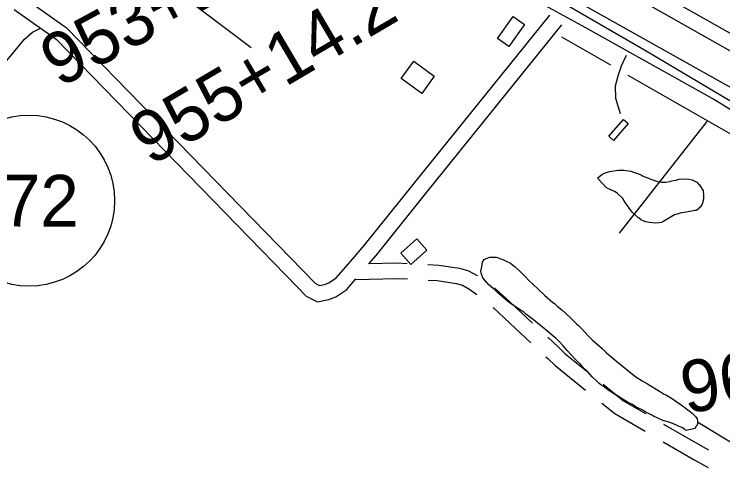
# Model space of a CAD drawing. Extents: x 3161514 to 3199414, y 831166 to 856601.
# Drawn here: x 3192855 to 3194222, y 845936 to 846833 of the extents above; entities that cross this region are included whole.
import ezdxf

# ---------------------------------------------------------------- set-up
doc = ezdxf.new("R2010")
doc.units = 0
for name, color, linetype in [('V-BLDG-OTLN', 7, 'Continuous'), ('V-BORW-LINE', 7, 'Continuous'), ('V-LEVE-TOET', 7, 'Continuous'), ('V-ROAD-CNTR', 7, 'Continuous'), ('V-ROAD-IDEN', 7, 'Continuous'), ('V-SITE-VEGE', 7, 'Continuous'), ('V-SURV-IDEN', 7, 'Continuous'), ('V-SURV-LINE', 7, 'Continuous'), ('V-TOPO-SHOR', 7, 'Continuous')]:
    doc.layers.add(name, color=color, linetype=linetype)

msp = doc.modelspace()

# ---------------------------------------------------------------- linework, layer by layer
at = {"layer": 'V-BLDG-OTLN'}
for points in [[(3193809.4, 846770.7), (3193787.7, 846786.1), (3193817.7, 846828.2), (3193839.4, 846812.8)], [(3193601.8, 846708.4), (3193625.9, 846741.9), (3193665.5, 846713.4), (3193641.5, 846679.9)], [(3194002.4, 846597), (3194030.7, 846629.6), (3194039.9, 846621.6), (3194011.5, 846589.1)], [(3193632.3, 846398.7), (3193651.4, 846377.3), (3193620.2, 846349.6), (3193601.2, 846371.1)]]:
    msp.add_lwpolyline(points, close=True, dxfattribs=at)
at = {"layer": 'V-BORW-LINE'}
msp.add_spline([(3194602.9, 847069.8), (3194575.9, 847110.2), (3194547, 847120.7), (3194457.6, 847119.2), (3194366.5, 847145.6), (3194258, 847192.9), (3194228.1, 847224), (3194227.6, 847247.9), (3194321.4, 847251.5), (3194333.1, 847328.2), (3194340.1, 847375.2), (3194332.7, 847406.9), (3194296.3, 847413.5), (3194262.1, 847433.5), (3194215.7, 847445.6), (3194146, 847449.2), (3194104, 847498.3), (3194084.1, 847504.7), (3194049.9, 847507.6), (3194008, 847494.3), (3194008.4, 847478.8), (3193996, 847456.4), (3193997, 847423.9), (3193978.5, 847389.6), (3193990.1, 847331.4), (3193948.4, 847301.1), (3193955.1, 847275.8), (3193969.4, 847253.6), (3194023.8, 847249.9), (3194123.1, 847223.2), (3194170.5, 847198.9), (3194298.6, 847102.5), (3194359, 847069), (3194377.1, 847062.6), (3194480.1, 846995.2), (3194645.4, 846858.6), (3194711.3, 846830.1), (3194803.1, 846760.1), (3194846.5, 846741.6), (3194967, 846667.4), (3195071.3, 846623.6), (3195217.1, 846544.5), (3195323, 846476), (3195428.7, 846443.1), (3195566.5, 846379.7), (3195648.4, 846343), (3195715, 846322.2), (3195727.9, 846327.7), (3195733.5, 846331.4)], degree=3, dxfattribs=at)
at = {"layer": 'V-LEVE-TOET'}
msp.add_lwpolyline([(3195462.1, 846012.5), (3195310.4, 846089.9), (3195144.3, 846171.2), (3194976, 846259.6), (3194736.2, 846391.1), (3194492.2, 846536.7), (3194244.3, 846687.2), (3193962, 846845.8), (3193683.2, 847005.5), (3193619.8, 847045.2), (3193527.2, 847108.7), (3193464.6, 847151.1), (3193385.3, 847211), (3193298.2, 847283.7), (3193152.5, 847408)], dxfattribs=at)
at = {"layer": 'V-ROAD-CNTR'}
for points in [[(3195659.8, 845877.5), (3195266, 846071.6), (3194880, 846265.7), (3194538.6, 846461.9), (3194202.6, 846669.5), (3193950.6, 846810.1), (3193717.4, 846938.1), (3193617.4, 846997.3), (3193553, 847034.4), (3193467.2, 847094.6), (3193369.2, 847164), (3193143.4, 847360.5)], [(3192872.8, 846866.2), (3192955.9, 846807.3), (3193412.2, 846337.9)], [(3192855.5, 846841.7), (3192936.3, 846784.4), (3193401.7, 846305.8)], [(3193500, 846350.7), (3193530.7, 846386), (3193628.1, 846507.6), (3193888.3, 846831.2)], [(3193539.5, 846350.4), (3193553.7, 846366.8), (3193651.5, 846488.8), (3193911.7, 846812.5)], [(3194035.7, 846753.2), (3194025.9, 846732.1), (3194019.5, 846713.1), (3194014.6, 846693.8), (3194015.2, 846670.8), (3194023.9, 846640.8)], [(3193412.2, 846337.9), (3193436.6, 846312.8), (3193444.4, 846308.8), (3193453.9, 846310.8), (3193462.1, 846313.9), (3193476.7, 846323.8), (3193500, 846350.7)], [(3193538.7, 846351.3), (3193593.2, 846352.7), (3193613.2, 846351.6)], [(3193653.2, 846349.5), (3193674.4, 846348.4), (3193714.3, 846342.3), (3193731.4, 846337.3), (3193748.4, 846328), (3193749.3, 846327.3)], [(3193401.7, 846305.8), (3193418.5, 846288.4), (3193440.1, 846277.2), (3193462.3, 846282), (3193476, 846287), (3193496.8, 846301.2), (3193514.4, 846321.5)], [(3193514, 846320.6), (3193592.8, 846322.6), (3193614, 846321.5)], [(3193653.9, 846319.4), (3193671.4, 846318.5), (3193707.9, 846313), (3193719.8, 846309.5), (3193732.4, 846302.5), (3193747.7, 846291.7)], [(3193782, 846304.2), (3193784, 846302.7), (3193810.9, 846278), (3193855.3, 846236.3)], [(3193778.9, 846266.7), (3193790.4, 846256), (3193851.9, 846198.4)], [(3193884.5, 846208.9), (3193904.9, 846189.8), (3193918.2, 846177.2), (3193960, 846143.4)], [(3193881.1, 846171), (3193884.4, 846167.9), (3193898.5, 846154.6), (3193957.6, 846106.8)], [(3193991.1, 846118.3), (3194030.7, 846086.2), (3194073.1, 846061.5)], [(3193988.7, 846081.6), (3194013.7, 846061.4), (3194072.4, 846027.3)], [(3194107.7, 846041.4), (3194182.9, 845997.7), (3194194.2, 845991.3)], [(3194106.9, 846007.1), (3194167.9, 845971.6), (3194193.6, 845957.2)]]:
    msp.add_lwpolyline(points, dxfattribs=at)
at = {"layer": 'V-ROAD-IDEN'}
msp.add_circle((3192884.1, 846472.7), 165, dxfattribs=at)
at = {"layer": 'V-SITE-VEGE'}
for points in [[(3192283.5, 846122.2), (3192311.5, 846157.6), (3192343.3, 846192.8), (3192383.3, 846233.2), (3192420, 846270.2), (3192467.4, 846320.4), (3192507.1, 846361.3), (3192558.7, 846413.7), (3192616.9, 846477.2), (3192653.7, 846518.1), (3192690.3, 846564.6), (3192728.6, 846605.8), (3192766.3, 846651.5), (3192804.2, 846700.5), (3192848.3, 846752), (3192875.1, 846784.8), (3192890.9, 846798.1), (3192905.1, 846805)], [(3194066.7, 846124.5), (3194076.7, 846119.3), (3194093.8, 846108.9), (3194100, 846104.7), (3194107.6, 846100), (3194113.3, 846097.2), (3194121.4, 846092.5), (3194141.9, 846078.4), (3194146.7, 846074.6), (3194149.1, 846073.2), (3194154.8, 846068.9), (3194162.9, 846062.3), (3194169.6, 846056.2), (3194172.4, 846051.5), (3194173.4, 846047.2), (3194173.4, 846041.1), (3194172.5, 846039.1), (3194170.2, 846036.3), (3194168.7, 846033), (3194150.7, 846029.1), (3194147.9, 846031.9), (3194144.1, 846034.2), (3194136.9, 846037.5), (3194133.1, 846039.4), (3194124.1, 846043.1), (3194119.8, 846044.1), (3194116.5, 846045.5), (3194113.6, 846046.4), (3194111.2, 846046.9), (3194109.3, 846047.8), (3194106.5, 846048.3), (3194103.6, 846049.2), (3194088.4, 846056.7), (3194086.5, 846058.1), (3194084.1, 846059.1), (3194078.9, 846061.4), (3194075.6, 846063.3), (3194067.9, 846068), (3194057, 846073.6), (3194054.6, 846074.6), (3194047.9, 846078.8), (3194043.2, 846080.7), (3194036.5, 846084.9), (3194033.2, 846086.8), (3194024.6, 846091.9), (3194022.7, 846093.4), (3194018.4, 846096.2), (3194014.1, 846098.5), (3194007.5, 846103.2), (3194002.7, 846105.6), (3193991.3, 846114.5), (3193987, 846116.9), (3193983.6, 846119.7), (3193978.9, 846124), (3193970.3, 846132.5), (3193961.7, 846141.9), (3193951.7, 846151.8), (3193947.4, 846157), (3193940.7, 846163.6), (3193936.4, 846167.4), (3193922.5, 846183), (3193913.9, 846192.4), (3193907.2, 846200), (3193900.1, 846207), (3193894.8, 846211.3), (3193881, 846223.1), (3193878.2, 846225), (3193870.5, 846231.6), (3193864.8, 846236.3), (3193857.2, 846242.4), (3193841.4, 846254.2), (3193839.1, 846256.5), (3193831.4, 846261.7), (3193825.2, 846265.5), (3193814.8, 846273), (3193807.1, 846278.7), (3193787.6, 846295.6), (3193784.7, 846298), (3193779, 846303.2), (3193770.9, 846310.3), (3193762.3, 846319.7), (3193759.4, 846324), (3193756, 846332.5), (3193755.6, 846336.3), (3193757.4, 846344.8), (3193757.8, 846349.6), (3193758.8, 846353.9), (3193762.1, 846359.1), (3193765.4, 846361), (3193772.5, 846363.4), (3193774.9, 846363.9), (3193784.8, 846363.5), (3193797.7, 846359.3), (3193804.3, 846356), (3193812.4, 846351.8), (3193816.2, 846349), (3193821.5, 846344.7), (3193833.4, 846333.9), (3193842.5, 846324.9), (3193848.2, 846318.8), (3193854.9, 846312.2)], [(3193854.9, 846312.2), (3193878.3, 846290), (3193894.5, 846275.8), (3193897.3, 846274), (3193902.6, 846269.2), (3193911.6, 846261.7), (3193927.9, 846247.1), (3193940.3, 846234.3), (3193943.6, 846231.5), (3193949.3, 846225.8), (3193955.1, 846219.7), (3193964.6, 846209.8), (3193970.3, 846204.1), (3193989.4, 846187.1), (3193997.1, 846179.6), (3194002.3, 846174.9), (3194017.6, 846162.1), (3194048.6, 846137.2), (3194054.3, 846132.5), (3194066.7, 846124.5)]]:
    msp.add_lwpolyline(points, dxfattribs=at)
msp.add_lwpolyline([(3193997.2, 846498.1), (3193981.9, 846515.1), (3193980.9, 846516.9), (3193989, 846523.2), (3193993.7, 846525.6), (3193999.8, 846528), (3194004.1, 846528.9), (3194011.7, 846530.4), (3194021.2, 846531.4), (3194031.1, 846531.5), (3194034.9, 846531), (3194040.6, 846530.1), (3194044.9, 846529.6), (3194049.7, 846527.8), (3194055.9, 846525.9), (3194064.9, 846522.6), (3194068.7, 846520.3), (3194071.6, 846518.9), (3194077.3, 846517), (3194081.1, 846514.7), (3194094.4, 846510.5), (3194096.8, 846509.5), (3194103.4, 846508.1), (3194112.4, 846508.2), (3194119.5, 846509.7), (3194123.8, 846511.1), (3194131.9, 846512.6), (3194137.1, 846514), (3194145.1, 846514.6), (3194157, 846514.1), (3194162.7, 846512.8), (3194167, 846510.9), (3194171.8, 846508.5), (3194175.1, 846504.8), (3194177, 846503.3), (3194184.2, 846491.5), (3194184.7, 846482.5), (3194184.8, 846475.4), (3194182.4, 846465.9), (3194178.7, 846460.2), (3194176.8, 846458.7), (3194174.9, 846456.3), (3194170.6, 846453.9), (3194168.3, 846453.9), (3194158.8, 846451.5), (3194148.4, 846450), (3194142.7, 846449), (3194135.1, 846447.1), (3194128.9, 846445.2), (3194106.7, 846431.8), (3194103.9, 846430.8), (3194099.6, 846429.8), (3194092, 846429.3), (3194080.1, 846430.7), (3194073.5, 846432), (3194068.2, 846433.9), (3194065.4, 846435.3), (3194061.1, 846438.6), (3194058.2, 846440), (3194048.2, 846449.9), (3194044.4, 846454.7), (3194041.5, 846458), (3194039.6, 846461.7), (3194033.9, 846469.3), (3194029.1, 846476.9), (3194019.1, 846486.8), (3194014.8, 846489.6), (3194004.8, 846494.3), (3194001.5, 846495.7)], close=True, dxfattribs=at)
at = {"layer": 'V-SURV-LINE'}
for points in [[(3193815.8, 847034.5), (3195009.6, 846358.8)], [(3194994.8, 846332.7), (3193801, 847008.4)]]:
    msp.add_lwpolyline(points, dxfattribs=at)
at = {"layer": 'V-TOPO-SHOR'}
for p, q in [((3193009.7, 846997.2), (3193312.5, 846768.7)), ((3193910.8, 846789.1), (3194005.6, 846735.3)), ((3194191.4, 846625.6), (3194022.3, 846410.1))]:
    msp.add_line(p, q, dxfattribs=at)
for points in [[(3197126.9, 845239.6), (3196924.4, 845339.9), (3196688.4, 845440.3), (3196454.3, 845542.4), (3196040, 845724.5), (3195850.5, 845808.1), (3195504.9, 845969.8), (3195231.8, 846105.4), (3195105.5, 846164.9), (3194956.8, 846237.3), (3194867.7, 846285.6), (3194427.3, 846551.3), (3194074.3, 846761.3), (3193869.9, 846880.2), (3193719.4, 846963.8), (3193596.8, 847032.5), (3193502.1, 847088.3), (3193476, 847103.1)], [(3194039, 846714.8), (3194273.1, 846581), (3194392, 846512.3)], [(3194173.6, 846045.7), (3194199.5, 846029.5), (3194251.6, 845998), (3194277.4, 845982.7), (3194298.7, 845974.4), (3194329.6, 845960.6), (3194358.9, 845949), (3194380.9, 845936.4), (3194400, 845918.6), (3194417.6, 845889.7), (3194445.8, 845838.9), (3194465.3, 845790.1), (3194465.6, 845784), (3194456, 845763.8), (3194409.3, 845703.1), (3194403, 845693.9), (3194401.8, 845684), (3194408.1, 845673.2), (3194438.7, 845639.8), (3194520.9, 845532.7), (3194594.2, 845436.8)]]:
    msp.add_lwpolyline(points, dxfattribs=at)

# ---------------------------------------------------------------- texts
at = {"layer": 'V-ROAD-IDEN'}
msp.add_text('972', height=100, rotation=359.7334, dxfattribs=at).set_placement((3192756.7, 846423.3))
at = {"layer": 'V-SURV-IDEN'}
for s, rotation, p in [('953+17.6', 28.431, (3192942.6, 846689.8)), ('955+14.2', 30.5032, (3193118.2, 846538.5)), ('969+25.9', 10.1301, (3194151.1, 846060.9))]:
    msp.add_text(s, height=100, rotation=rotation, dxfattribs=at).set_placement(p)

doc.saveas('drawing.dxf')
